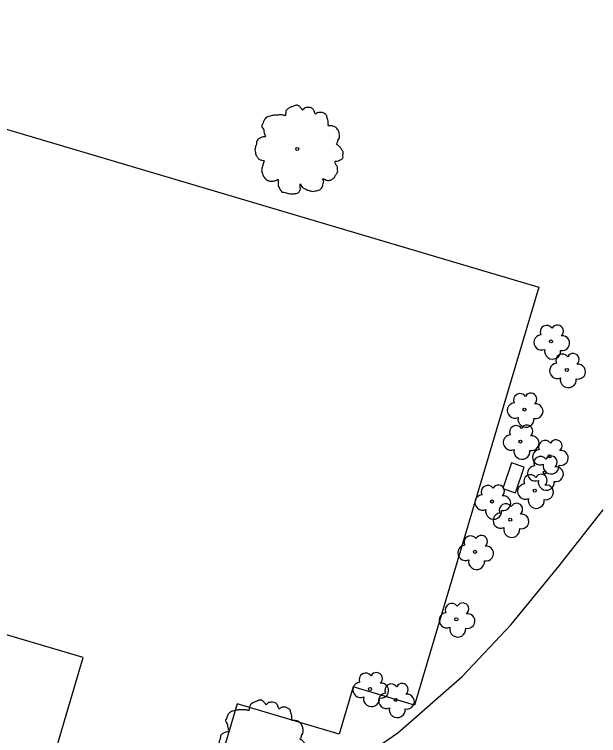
# Model space of a CAD drawing. Extents: x 2161152 to 2175754, y 602179 to 617749.
# Drawn here: x 2164807.2 to 2164879.1, y 607315.6 to 607404.5 of the extents above; entities that cross this region are included whole.
import ezdxf

# ---------------------------------------------------------------- set-up
doc = ezdxf.new("R2010")
doc.units = 0
for name, color, linetype in [('RD_EX_Bldg', 7, 'Continuous'), ('RD_EX_UT', 7, 'Continuous'), ('RD_EX_VEG', 7, 'Continuous')]:
    doc.layers.add(name, color=color, linetype=linetype)

msp = doc.modelspace()

# ---------------------------------------------------------------- linework, layer by layer
at = {"layer": 'RD_EX_Bldg'}
msp.add_lwpolyline([(2164743.111, 607352.708), (2164758.49, 607404.521), (2164871.77, 607370.897), (2164856.473, 607319.359), (2164848.893, 607321.608), (2164847.16, 607315.767), (2164834.591, 607319.497), (2164831.017, 607307.453), (2164812.05, 607313.082), (2164815.648, 607325.205), (2164802.809, 607329.016), (2164804.577, 607334.972), (2164795.22, 607337.749), (2164793.38, 607331.55), (2164780.532, 607335.364), (2164776.98, 607323.399), (2164758.244, 607328.96), (2164761.862, 607341.15), (2164749.205, 607344.907), (2164750.839, 607350.414), (2164743.111, 607352.708)], dxfattribs=at)
at = {"layer": 'RD_EX_UT'}
msp.add_lwpolyline([(2164868.406, 607349.213), (2164867.348, 607346.053), (2164868.901, 607345.534), (2164869.959, 607348.693), (2164868.406, 607349.213)], dxfattribs=at)
at = {"layer": 'RD_EX_VEG'}
msp.add_lwpolyline([(2164752.124, 607227.113), (2164756.246, 607239.883), (2164764.891, 607249.413), (2164774.84, 607257.269), (2164784.557, 607263.423), (2164792.385, 607269.118), (2164799.779, 607275.98), (2164809.546, 607283.706), (2164816.809, 607288.142), (2164824.639, 607293.504), (2164830.337, 607299.041), (2164836.302, 607303.632), (2164842.197, 607307.563), (2164854.415, 607315.929), (2164862.312, 607322.878), (2164868.357, 607329.289), (2164874.303, 607336.54), (2164879.69, 607343.429)], dxfattribs=at)
for centre, radius in [((2164842.006, 607387.929), 0.188), ((2164841.997, 607387.915), 0.000075), ((2164873.285, 607364.194), 0.188), ((2164875.227, 607360.68), 0.188), ((2164870.003, 607355.799), 0.188), ((2164869.512, 607351.851), 0.188), ((2164873.108, 607350.033), 0.188), ((2164872.511, 607348.036), 0.188), ((2164871.28, 607345.796), 0.188), ((2164866.023, 607344.459), 0.188), ((2164868.256, 607342.216), 0.188), ((2164863.911, 607338.249), 0.188), ((2164861.606, 607329.927), 0.188), ((2164850.978, 607321.342), 0.188), ((2164854.148, 607319.991), 0.188)]:
    msp.add_circle(centre, radius, dxfattribs=at)
for centre, radius, start, end in [((2164872.744, 607365.354), 0.813, 34.97629, 204.75602), ((2164874.069, 607365.471), 0.746, 308.76261, 152.04674), ((2164872.112, 607364.077), 0.943, 96.45179, 294.73401), ((2164874.664, 607363.985), 0.914, 256.56668, 98.10463), ((2164873.469, 607362.997), 0.988, 166.88266, 5.75893), ((2164876.011, 607361.957), 0.746, 308.76261, 152.04674), ((2164874.686, 607361.841), 0.813, 34.97629, 204.75602), ((2164874.054, 607360.563), 0.943, 96.45179, 294.73401), ((2164876.607, 607360.471), 0.914, 256.56668, 98.10463), ((2164875.411, 607359.483), 0.988, 166.88266, 5.75893), ((2164869.462, 607356.959), 0.813, 34.97629, 204.75602), ((2164870.787, 607357.076), 0.746, 308.76261, 152.04674), ((2164868.83, 607355.682), 0.943, 96.45179, 294.73401), ((2164871.383, 607355.59), 0.914, 256.56668, 98.10463), ((2164870.187, 607354.602), 0.988, 166.88266, 5.75893), ((2164868.971, 607353.012), 0.813, 34.97629, 204.75602), ((2164870.296, 607353.128), 0.746, 308.76261, 152.04674), ((2164868.339, 607351.735), 0.943, 96.45179, 294.73401), ((2164870.892, 607351.642), 0.914, 256.56668, 98.10463), ((2164873.892, 607351.31), 0.746, 308.76261, 152.04674), ((2164872.567, 607351.194), 0.813, 34.97629, 204.75602), ((2164869.696, 607350.654), 0.988, 166.88266, 5.75893), ((2164871.935, 607349.917), 0.943, 96.45179, 294.73401), ((2164874.487, 607349.824), 0.914, 256.56668, 98.10463), ((2164871.97, 607349.197), 0.813, 34.97629, 204.75602), ((2164873.295, 607349.313), 0.746, 308.76261, 152.04674), ((2164871.338, 607347.92), 0.943, 96.45179, 294.73401), ((2164873.292, 607348.836), 0.988, 166.88266, 5.75893), ((2164873.89, 607347.827), 0.914, 256.56668, 98.10463), ((2164870.739, 607346.956), 0.813, 34.97629, 204.75602), ((2164872.064, 607347.072), 0.746, 308.76261, 152.04674), ((2164872.695, 607346.839), 0.988, 166.88266, 5.75893), ((2164865.482, 607345.619), 0.813, 34.97629, 204.75602), ((2164866.807, 607345.735), 0.746, 308.76261, 152.04674), ((2164870.107, 607345.679), 0.943, 96.45179, 294.73401), ((2164872.66, 607345.586), 0.914, 256.56668, 98.10463), ((2164864.85, 607344.342), 0.943, 96.45179, 294.73401), ((2164867.403, 607344.249), 0.914, 256.56668, 98.10463), ((2164867.715, 607343.377), 0.813, 34.97629, 204.75602), ((2164869.04, 607343.493), 0.746, 308.76261, 152.04674), ((2164871.464, 607344.599), 0.988, 166.88266, 5.75893), ((2164866.207, 607343.261), 0.988, 166.88266, 5.75893), ((2164867.083, 607342.099), 0.943, 96.45179, 294.73401), ((2164869.636, 607342.007), 0.914, 256.56668, 98.10463), ((2164868.44, 607341.019), 0.988, 166.88266, 5.75893), ((2164863.37, 607339.409), 0.813, 34.97629, 204.75602), ((2164864.695, 607339.526), 0.746, 308.76261, 152.04674), ((2164862.738, 607338.132), 0.943, 96.45179, 294.73401), ((2164865.291, 607338.04), 0.914, 256.56668, 98.10463), ((2164864.095, 607337.052), 0.988, 166.88266, 5.75893), ((2164861.065, 607331.088), 0.813, 34.97629, 204.75602), ((2164862.39, 607331.204), 0.746, 308.76261, 152.04674), ((2164860.433, 607329.811), 0.943, 96.45179, 294.73401), ((2164862.986, 607329.718), 0.914, 256.56668, 98.10463), ((2164861.79, 607328.73), 0.988, 166.88266, 5.75893), ((2164850.438, 607322.502), 0.813, 34.97629, 204.75602), ((2164851.762, 607322.618), 0.746, 308.76261, 152.04674), ((2164849.806, 607321.225), 0.943, 96.45179, 294.73401), ((2164852.358, 607321.132), 0.914, 256.56668, 98.10463), ((2164853.607, 607321.151), 0.813, 34.97629, 204.75602), ((2164854.931, 607321.267), 0.746, 308.76261, 152.04674), ((2164851.162, 607320.144), 0.988, 166.88266, 5.75893), ((2164852.975, 607319.874), 0.943, 96.45179, 294.73401), ((2164855.527, 607319.781), 0.914, 256.56668, 98.10463), ((2164854.332, 607318.794), 0.988, 166.88266, 5.75893)]:
    msp.add_arc(centre, radius, start, end, dxfattribs=at)
for points in [[(2164842.105, 607393.305), (2164841.88, 607393.323), (2164841.637, 607393.248), (2164841.449, 607393.173), (2164841.281, 607393.117), (2164841.112, 607393.042), (2164840.887, 607392.911), (2164840.718, 607392.761), (2164840.625, 607392.574), (2164840.587, 607392.405), (2164840.55, 607392.199), (2164840.55, 607392.068), (2164840.456, 607392.049), (2164840.344, 607392.068), (2164840.156, 607392.124), (2164839.969, 607392.124), (2164839.781, 607392.124), (2164839.519, 607392.105), (2164839.257, 607392.105), (2164839.05, 607392.068), (2164838.807, 607392.03), (2164838.526, 607391.936), (2164838.263, 607391.843), (2164838.038, 607391.655), (2164837.851, 607391.299), (2164837.757, 607391.037), (2164837.645, 607390.849), (2164837.757, 607390.512), (2164837.888, 607390.25), (2164837.907, 607390.1), (2164837.963, 607389.781), (2164838.038, 607389.612), (2164838.132, 607389.462), (2164838.076, 607389.444), (2164837.795, 607389.406), (2164837.57, 607389.331), (2164837.251, 607389.163), (2164837.082, 607388.994), (2164837.007, 607388.75), (2164836.989, 607388.488), (2164836.914, 607388.338), (2164836.858, 607388.132), (2164836.839, 607388.076), (2164836.801, 607387.832), (2164836.876, 607387.495), (2164836.895, 607387.232), (2164836.989, 607387.064), (2164837.101, 607386.932), (2164837.232, 607386.745), (2164837.532, 607386.576), (2164837.776, 607386.501), (2164837.926, 607386.483), (2164837.795, 607386.108), (2164837.757, 607385.845), (2164837.663, 607385.545), (2164837.663, 607385.489), (2164837.626, 607385.133), (2164837.738, 607384.889), (2164837.795, 607384.608), (2164837.926, 607384.44), (2164838.132, 607384.215), (2164838.376, 607384.046), (2164838.751, 607383.952), (2164839.05, 607383.971), (2164839.481, 607384.102), (2164839.669, 607384.159), (2164839.65, 607384.027), (2164839.669, 607383.746), (2164839.669, 607383.428), (2164839.781, 607383.184), (2164839.856, 607382.978), (2164839.969, 607382.79), (2164840.212, 607382.622), (2164840.512, 607382.566), (2164840.831, 607382.453), (2164841.168, 607382.397), (2164841.543, 607382.378), (2164841.993, 607382.491), (2164842.199, 607382.584), (2164842.274, 607382.715), (2164842.424, 607382.997), (2164842.386, 607383.165), (2164842.405, 607383.615), (2164842.48, 607383.484), (2164842.611, 607383.221), (2164842.986, 607382.997), (2164843.286, 607382.865), (2164843.642, 607382.753), (2164843.867, 607382.697), (2164844.223, 607382.753), (2164844.504, 607382.809), (2164844.785, 607382.903), (2164845.01, 607383.109), (2164845.141, 607383.315), (2164845.179, 607383.521), (2164845.235, 607383.802), (2164845.273, 607383.934)], [(2164845.273, 607383.934), (2164845.216, 607384.065), (2164845.179, 607384.252), (2164845.235, 607384.234), (2164845.366, 607384.196), (2164845.573, 607384.102), (2164845.741, 607384.046), (2164845.985, 607384.065), (2164846.191, 607384.14), (2164846.528, 607384.346), (2164846.735, 607384.702), (2164846.941, 607385.002), (2164846.997, 607385.246), (2164846.959, 607385.414), (2164846.941, 607385.789), (2164846.791, 607385.977), (2164846.753, 607386.07), (2164846.678, 607386.37), (2164846.735, 607386.408), (2164846.941, 607386.445), (2164847.222, 607386.539), (2164847.428, 607386.632), (2164847.597, 607386.764), (2164847.653, 607386.932), (2164847.634, 607387.232), (2164847.672, 607387.532), (2164847.615, 607387.645), (2164847.54, 607387.757), (2164847.484, 607387.907), (2164847.372, 607388.019), (2164847.297, 607388.132), (2164847.222, 607388.207), (2164847.128, 607388.319), (2164846.997, 607388.413), (2164846.884, 607388.45), (2164846.847, 607388.563), (2164846.959, 607388.713), (2164846.997, 607388.788), (2164847.016, 607388.956), (2164847.184, 607389.219), (2164847.222, 607389.519), (2164847.184, 607389.837), (2164847.147, 607390.044), (2164847.034, 607390.25), (2164846.884, 607390.437), (2164846.791, 607390.568), (2164846.66, 607390.662), (2164846.416, 607390.756), (2164846.228, 607390.793), (2164845.966, 607390.793), (2164845.816, 607390.831), (2164845.835, 607390.868), (2164845.835, 607390.981), (2164845.835, 607391.187), (2164845.779, 607391.524), (2164845.666, 607391.899), (2164845.666, 607391.918), (2164845.591, 607392.105), (2164845.423, 607392.255), (2164845.291, 607392.33), (2164845.141, 607392.424), (2164844.954, 607392.442), (2164844.729, 607392.442), (2164844.523, 607392.405), (2164844.373, 607392.33), (2164844.242, 607392.236), (2164844.186, 607392.349), (2164844.111, 607392.574), (2164844.073, 607392.686), (2164843.961, 607392.817), (2164843.792, 607392.967), (2164843.455, 607393.061), (2164842.986, 607393.005), (2164842.761, 607392.855), (2164842.649, 607392.724), (2164842.611, 607392.817), (2164842.461, 607392.967), (2164842.386, 607393.098), (2164842.255, 607393.192), (2164842.143, 607393.267), (2164842.068, 607393.305)], [(2164837.633, 607319.952), (2164837.408, 607319.971), (2164837.164, 607319.896), (2164836.977, 607319.821), (2164836.808, 607319.765), (2164836.639, 607319.69), (2164836.415, 607319.559), (2164836.246, 607319.409), (2164836.152, 607319.221), (2164836.115, 607319.053), (2164836.077, 607318.847), (2164836.077, 607318.715), (2164835.984, 607318.697), (2164835.871, 607318.715), (2164835.684, 607318.772), (2164835.496, 607318.772), (2164835.309, 607318.772), (2164835.046, 607318.753), (2164834.784, 607318.753), (2164834.578, 607318.715), (2164834.334, 607318.678), (2164834.053, 607318.584), (2164833.791, 607318.49), (2164833.566, 607318.303), (2164833.378, 607317.947), (2164833.285, 607317.685), (2164833.172, 607317.497), (2164833.285, 607317.16), (2164833.416, 607316.897), (2164833.435, 607316.747), (2164833.491, 607316.429), (2164833.566, 607316.26), (2164833.66, 607316.11), (2164833.603, 607316.091), (2164833.322, 607316.054), (2164833.097, 607315.979), (2164832.779, 607315.81), (2164832.61, 607315.642), (2164832.535, 607315.398), (2164832.516, 607315.136), (2164832.441, 607314.986), (2164832.385, 607314.78), (2164832.366, 607314.723), (2164832.329, 607314.48), (2164832.404, 607314.142), (2164832.423, 607313.88), (2164832.516, 607313.711), (2164832.629, 607313.58), (2164832.76, 607313.393), (2164833.06, 607313.224), (2164833.303, 607313.149), (2164833.453, 607313.13), (2164833.322, 607312.755), (2164833.285, 607312.493), (2164833.191, 607312.193), (2164833.191, 607312.137), (2164833.154, 607311.781), (2164833.266, 607311.537), (2164833.322, 607311.256), (2164833.453, 607311.087), (2164833.66, 607310.862), (2164833.903, 607310.694), (2164834.278, 607310.6), (2164834.578, 607310.619), (2164835.009, 607310.75), (2164835.196, 607310.806), (2164835.178, 607310.675), (2164835.196, 607310.394), (2164835.196, 607310.075), (2164835.309, 607309.832), (2164835.384, 607309.626), (2164835.496, 607309.438), (2164835.74, 607309.269), (2164836.04, 607309.213), (2164836.358, 607309.101), (2164836.696, 607309.045), (2164837.071, 607309.026), (2164837.52, 607309.138), (2164837.726, 607309.232), (2164837.801, 607309.363), (2164837.951, 607309.644), (2164837.914, 607309.813), (2164837.933, 607310.263), (2164838.008, 607310.132), (2164838.139, 607309.869), (2164838.514, 607309.644), (2164838.814, 607309.513), (2164839.17, 607309.401), (2164839.395, 607309.344), (2164839.751, 607309.401), (2164840.032, 607309.457), (2164840.313, 607309.551), (2164840.538, 607309.757), (2164840.669, 607309.963), (2164840.706, 607310.169), (2164840.763, 607310.45), (2164840.8, 607310.581)], [(2164840.8, 607310.581), (2164840.744, 607310.713), (2164840.706, 607310.9), (2164840.763, 607310.881), (2164840.894, 607310.844), (2164841.1, 607310.75), (2164841.269, 607310.694), (2164841.512, 607310.713), (2164841.719, 607310.788), (2164842.056, 607310.994), (2164842.262, 607311.35), (2164842.468, 607311.65), (2164842.524, 607311.893), (2164842.487, 607312.062), (2164842.468, 607312.437), (2164842.318, 607312.624), (2164842.281, 607312.718), (2164842.206, 607313.018), (2164842.262, 607313.055), (2164842.468, 607313.093), (2164842.749, 607313.186), (2164842.955, 607313.28), (2164843.124, 607313.411), (2164843.18, 607313.58), (2164843.162, 607313.88), (2164843.199, 607314.18), (2164843.143, 607314.292), (2164843.068, 607314.405), (2164843.012, 607314.555), (2164842.899, 607314.667), (2164842.824, 607314.78), (2164842.749, 607314.854), (2164842.656, 607314.967), (2164842.524, 607315.061), (2164842.412, 607315.098), (2164842.374, 607315.211), (2164842.487, 607315.361), (2164842.524, 607315.435), (2164842.543, 607315.604), (2164842.712, 607315.867), (2164842.749, 607316.166), (2164842.712, 607316.485), (2164842.674, 607316.691), (2164842.562, 607316.897), (2164842.412, 607317.085), (2164842.318, 607317.216), (2164842.187, 607317.31), (2164841.943, 607317.403), (2164841.756, 607317.441), (2164841.494, 607317.441), (2164841.344, 607317.478), (2164841.362, 607317.516), (2164841.362, 607317.628), (2164841.362, 607317.834), (2164841.306, 607318.172), (2164841.194, 607318.547), (2164841.194, 607318.565), (2164841.119, 607318.753), (2164840.95, 607318.903), (2164840.819, 607318.978), (2164840.669, 607319.071), (2164840.482, 607319.09), (2164840.257, 607319.09), (2164840.05, 607319.053), (2164839.901, 607318.978), (2164839.769, 607318.884), (2164839.713, 607318.996), (2164839.638, 607319.221), (2164839.601, 607319.334), (2164839.488, 607319.465), (2164839.32, 607319.615), (2164838.982, 607319.709), (2164838.514, 607319.652), (2164838.289, 607319.502), (2164838.176, 607319.371), (2164838.139, 607319.465), (2164837.989, 607319.615), (2164837.914, 607319.746), (2164837.783, 607319.84), (2164837.67, 607319.915), (2164837.595, 607319.952)]]:
    msp.add_spline(points, degree=3, dxfattribs=at)

doc.saveas('drawing.dxf')
